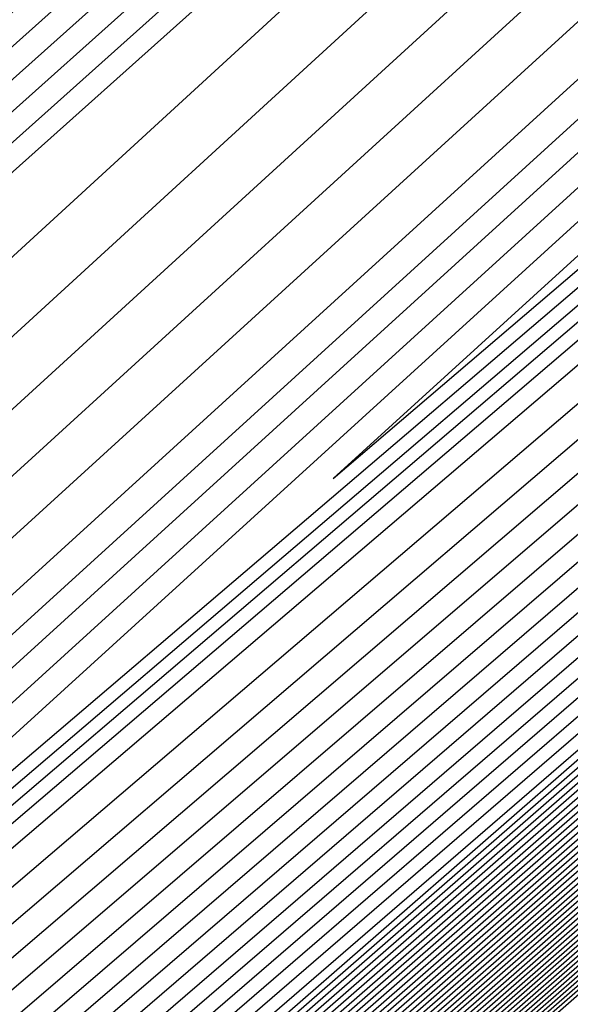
# Model space of a CAD drawing. Extents: x 3249832 to 3255657, y 13789405 to 13793316.
# Tile 986 of 1056: x 3253212.187 to 3253212.323, y 13791260.996 to 13791261.239. Entities that reach past the tile are written whole.
import ezdxf

# ---------------------------------------------------------------- set-up
doc = ezdxf.new("R2010")
doc.units = 0
doc.header["$LTSCALE"] = 100
doc.header["$MEASUREMENT"] = 0
for name, color, linetype in [('GRATIO_03231_CON', 1, 'CONTINUOUS'), ('GRATIO_0323_ICON', 1, 'CONTINUOUS'), ('TARGETS_EAST', 7, 'CONTINUOUS')]:
    doc.layers.add(name, color=color, linetype=linetype)

# ---------------------------------------------------------------- blocks, each defined once
blk = doc.blocks.new('Gratio_032316_contours')
at = {"layer": 'GRATIO_03231_CON', "color": 1, "linetype": 'Continuous', "flags": 128}
for points in [[(3253182.62612, 13791235.10996), (3253188.92672, 13791240.5777), (3253202.71581, 13791252.60797), (3253219.86218, 13791267.58281), (3253234.73522, 13791280.57579), (3253243.08105, 13791287.8662), (3253246.15297, 13791290.55621), (3253246.58103, 13791290.95372), (3253246.99477, 13791291.36594), (3253250.02153, 13791294.09741), (3253258.2881, 13791301.45198), (3253273.10975, 13791314.58156), (3253290.55557, 13791330.03014), (3253305.38313, 13791343.18978)], [(3253183.24129, 13791235.65295), (3253189.33718, 13791240.93924), (3253202.96347, 13791252.82577), (3253219.99297, 13791267.69794), (3253234.79073, 13791280.62508), (3253243.0972, 13791287.88113), (3253246.15454, 13791290.55858), (3253246.58032, 13791290.95452), (3253246.98935, 13791291.36333), (3253249.98532, 13791294.06847), (3253258.16915, 13791301.35065), (3253272.84317, 13791314.35013), (3253290.11551, 13791329.64534), (3253304.7957, 13791342.67423)], [(3253189.74764, 13791241.30078), (3253203.21113, 13791253.04357), (3253220.12376, 13791267.81308), (3253234.84625, 13791280.67437), (3253243.11336, 13791287.89607), (3253246.15611, 13791290.56094), (3253246.57961, 13791290.95531), (3253246.98393, 13791291.36072), (3253249.94912, 13791294.03953), (3253258.05019, 13791301.24931), (3253272.5766, 13791314.11871), (3253289.67544, 13791329.26055), (3253304.20827, 13791342.15868)], [(3253190.1581, 13791241.66232), (3253203.45879, 13791253.26136), (3253220.25455, 13791267.92821), (3253234.90177, 13791280.72366), (3253243.12951, 13791287.911), (3253246.15768, 13791290.5633), (3253246.57889, 13791290.95611), (3253246.97851, 13791291.35811), (3253249.91292, 13791294.01058), (3253257.93124, 13791301.14798), (3253272.31002, 13791313.88729), (3253289.23538, 13791328.87575), (3253303.62084, 13791341.64313)], [(3253190.97902, 13791242.38539), (3253203.95411, 13791253.69696), (3253220.51613, 13791268.15847), (3253235.01281, 13791280.82224), (3253243.16182, 13791287.94087), (3253246.16082, 13791290.56803), (3253246.57747, 13791290.9577), (3253246.96767, 13791291.35288), (3253249.84051, 13791293.9527), (3253257.69334, 13791300.94531), (3253271.77687, 13791313.42445), (3253288.35525, 13791328.10615), (3253302.44598, 13791340.61203)], [(3253191.38948, 13791242.74693), (3253204.20177, 13791253.91476), (3253220.64692, 13791268.27361), (3253235.06832, 13791280.87154), (3253243.17797, 13791287.9558), (3253246.1624, 13791290.57039), (3253246.57675, 13791290.9585), (3253246.96225, 13791291.35027), (3253249.80431, 13791293.92376), (3253257.57439, 13791300.84397), (3253271.51029, 13791313.19303), (3253287.91518, 13791327.72135), (3253301.85855, 13791340.09648)], [(3253191.79994, 13791243.10847), (3253204.44943, 13791254.13256), (3253220.77772, 13791268.38874), (3253235.12384, 13791280.92083), (3253243.19412, 13791287.97073), (3253246.16397, 13791290.57276), (3253246.57604, 13791290.95929), (3253246.95683, 13791291.34766), (3253249.76811, 13791293.89481), (3253257.45544, 13791300.74264), (3253271.24372, 13791312.9616), (3253287.47511, 13791327.33655), (3253301.27112, 13791339.58093)], [(3253192.2104, 13791243.47001), (3253204.69709, 13791254.35035), (3253220.90851, 13791268.50387), (3253235.17936, 13791280.97012), (3253243.21028, 13791287.98567), (3253246.16554, 13791290.57512), (3253246.57533, 13791290.96009), (3253246.95142, 13791291.34505), (3253249.73191, 13791293.86587), (3253257.33649, 13791300.6413), (3253270.97714, 13791312.73018), (3253287.03505, 13791326.95176), (3253300.68369, 13791339.06538)], [(3253193.03132, 13791244.19308), (3253205.19242, 13791254.78595), (3253221.17009, 13791268.73414), (3253235.29039, 13791281.0687), (3253243.24258, 13791288.01553), (3253246.16868, 13791290.57985), (3253246.5739, 13791290.96168), (3253246.94058, 13791291.33982), (3253249.6595, 13791293.80799), (3253257.09858, 13791300.43863), (3253270.44399, 13791312.26734), (3253286.15492, 13791326.18216), (3253299.50883, 13791338.03428)], [(3253193.44178, 13791244.55462), (3253205.44008, 13791255.00375), (3253221.30088, 13791268.84927), (3253235.34591, 13791281.11799), (3253243.25874, 13791288.03047), (3253246.17025, 13791290.58221), (3253246.57319, 13791290.96248), (3253246.93516, 13791291.33721), (3253249.6233, 13791293.77904), (3253256.97963, 13791300.3373), (3253270.17741, 13791312.03592), (3253285.71485, 13791325.79737), (3253298.92139, 13791337.51873)], [(3253193.85224, 13791244.91616), (3253205.68774, 13791255.22155), (3253221.43167, 13791268.9644), (3253235.40143, 13791281.16728), (3253243.27489, 13791288.0454), (3253246.17182, 13791290.58457), (3253246.57247, 13791290.96327), (3253246.92974, 13791291.3346), (3253249.5871, 13791293.7501), (3253256.86068, 13791300.23596), (3253269.91084, 13791311.8045), (3253285.27479, 13791325.41257), (3253298.33396, 13791337.00318)], [(3253194.2627, 13791245.2777), (3253205.9354, 13791255.43934), (3253221.56246, 13791269.07954), (3253235.45695, 13791281.21658), (3253243.29104, 13791288.06033), (3253246.17339, 13791290.58694), (3253246.57176, 13791290.96407), (3253246.92432, 13791291.33198), (3253249.55089, 13791293.72116), (3253256.74173, 13791300.13463), (3253269.64426, 13791311.57307), (3253284.83472, 13791325.02777), (3253297.74653, 13791336.48763)], [(3253195.08362, 13791246.00077), (3253206.43072, 13791255.87494), (3253221.82404, 13791269.3098), (3253235.56798, 13791281.31516), (3253243.32335, 13791288.0902), (3253246.17654, 13791290.59166), (3253246.57033, 13791290.96566), (3253246.91348, 13791291.32676), (3253249.47849, 13791293.66327), (3253256.50383, 13791299.93196), (3253269.11111, 13791311.11023), (3253283.95459, 13791324.25817), (3253296.57167, 13791335.45653)], [(3253195.49408, 13791246.36231), (3253206.67838, 13791256.09274), (3253221.95483, 13791269.42494), (3253235.6235, 13791281.36445), (3253243.3395, 13791288.10513), (3253246.17811, 13791290.59402), (3253246.56962, 13791290.96646), (3253246.90806, 13791291.32415), (3253249.44229, 13791293.63433), (3253256.38488, 13791299.83062), (3253268.84454, 13791310.87881), (3253283.51452, 13791323.87338), (3253295.98424, 13791334.94098)], [(3253195.90454, 13791246.72385), (3253206.92604, 13791256.31054), (3253222.08562, 13791269.54007), (3253235.67902, 13791281.41374), (3253243.35566, 13791288.12007), (3253246.17968, 13791290.59639), (3253246.56891, 13791290.96725), (3253246.90264, 13791291.32154), (3253249.40609, 13791293.60539), (3253256.26593, 13791299.72929), (3253268.57796, 13791310.64739), (3253283.07446, 13791323.48858), (3253295.39681, 13791334.42543)], [(3253196.31501, 13791247.08539), (3253207.1737, 13791256.52833), (3253222.21641, 13791269.6552), (3253235.73454, 13791281.46303), (3253243.37181, 13791288.135), (3253246.18125, 13791290.59875), (3253246.56819, 13791290.96805), (3253246.89722, 13791291.31892), (3253249.36988, 13791293.57645), (3253256.14697, 13791299.62795), (3253268.31138, 13791310.41597), (3253282.63439, 13791323.10378), (3253294.80938, 13791333.90988)], [(3253197.13593, 13791247.80846), (3253207.66903, 13791256.96393), (3253222.47799, 13791269.88547), (3253235.84557, 13791281.56162), (3253243.40412, 13791288.16487), (3253246.18439, 13791290.60348), (3253246.56677, 13791290.96964), (3253246.88638, 13791291.3137), (3253249.29748, 13791293.51856), (3253255.90907, 13791299.42528), (3253267.77823, 13791309.95312), (3253281.75426, 13791322.33419), (3253293.63452, 13791332.87878)], [(3253197.54639, 13791248.17), (3253207.91669, 13791257.18173), (3253222.60878, 13791270.0006), (3253235.90109, 13791281.61091), (3253243.42027, 13791288.1798), (3253246.18596, 13791290.60584), (3253246.56605, 13791290.97044), (3253246.88096, 13791291.31109), (3253249.26128, 13791293.48962), (3253255.79012, 13791299.32395), (3253267.51166, 13791309.7217), (3253281.31419, 13791321.94939), (3253293.04709, 13791332.36323), (3253299.24948, 13791337.92415)], [(3253197.95685, 13791248.53154), (3253208.16435, 13791257.39953), (3253222.73957, 13791270.11573), (3253235.95661, 13791281.6602), (3253243.43643, 13791288.19473), (3253246.18754, 13791290.6082), (3253246.56534, 13791290.97123), (3253246.87554, 13791291.30847), (3253249.22507, 13791293.46068), (3253255.67117, 13791299.22261), (3253267.24508, 13791309.49028), (3253280.87413, 13791321.56459), (3253292.45966, 13791331.84768), (3253298.58416, 13791337.33876)], [(3253198.36731, 13791248.89308), (3253208.41201, 13791257.61732), (3253222.87037, 13791270.23087), (3253236.01213, 13791281.70949), (3253243.45258, 13791288.20967), (3253246.18911, 13791290.61057), (3253246.56463, 13791290.97203), (3253246.87012, 13791291.30586), (3253249.18887, 13791293.43173), (3253255.55222, 13791299.12128), (3253266.9785, 13791309.25886), (3253280.43407, 13791321.17979), (3253291.87223, 13791331.33213), (3253297.91884, 13791336.75338)], [(3253199.18823, 13791249.61615), (3253208.90733, 13791258.05292), (3253223.13195, 13791270.46113), (3253236.12316, 13791281.80807), (3253243.48489, 13791288.23953), (3253246.19225, 13791290.61529), (3253246.5632, 13791290.97362), (3253246.85928, 13791291.30064), (3253249.11647, 13791293.37385), (3253255.31432, 13791298.91861), (3253266.44535, 13791308.79601), (3253279.55394, 13791320.4102), (3253290.69737, 13791330.30103), (3253296.5882, 13791335.58261)], [(3253199.59869, 13791249.97769), (3253209.15499, 13791258.27072), (3253223.26274, 13791270.57626), (3253236.17868, 13791281.85736), (3253243.50104, 13791288.25447), (3253246.19382, 13791290.61766), (3253246.56249, 13791290.97442), (3253246.85386, 13791291.29803), (3253249.08026, 13791293.34491), (3253255.19536, 13791298.81727), (3253266.17878, 13791308.56459), (3253279.11387, 13791320.0254), (3253290.10994, 13791329.78548), (3253295.92288, 13791334.99723)], [(3253200.00915, 13791250.33923), (3253209.40265, 13791258.48852), (3253223.39353, 13791270.6914), (3253236.2342, 13791281.90666), (3253243.51719, 13791288.2694), (3253246.19539, 13791290.62002), (3253246.56177, 13791290.97521), (3253246.84844, 13791291.29541), (3253249.04406, 13791293.31596), (3253255.07641, 13791298.71594), (3253265.9122, 13791308.33317), (3253278.6738, 13791319.6406), (3253289.52251, 13791329.26993), (3253295.25756, 13791334.41184)], [(3253200.41961, 13791250.70077), (3253209.65031, 13791258.70631), (3253223.52432, 13791270.80653), (3253236.28972, 13791281.95595), (3253243.53335, 13791288.28434), (3253246.19696, 13791290.62238), (3253246.56106, 13791290.97601), (3253246.84302, 13791291.2928), (3253249.00786, 13791293.28702), (3253254.95746, 13791298.6146), (3253265.64563, 13791308.10175), (3253278.23374, 13791319.25581), (3253288.93508, 13791328.75438), (3253294.59224, 13791333.82646)], [(3253201.24053, 13791251.42384), (3253210.14563, 13791259.14191), (3253223.7859, 13791271.0368), (3253236.40075, 13791282.05453), (3253243.56565, 13791288.3142), (3253246.20011, 13791290.62711), (3253246.55963, 13791290.9776), (3253246.83219, 13791291.28758), (3253248.93546, 13791293.22914), (3253254.71956, 13791298.41193), (3253265.11248, 13791307.63891), (3253277.35361, 13791318.48621), (3253287.76022, 13791327.72328), (3253293.2616, 13791332.65569)], [(3253201.65099, 13791251.78538), (3253210.3933, 13791259.35971), (3253223.91669, 13791271.15193), (3253236.45627, 13791282.10382), (3253243.58181, 13791288.32914), (3253246.20168, 13791290.62947), (3253246.55892, 13791290.9784), (3253246.82677, 13791291.28496), (3253248.89925, 13791293.20019), (3253254.60061, 13791298.3106), (3253264.8459, 13791307.40749), (3253276.91354, 13791318.10141), (3253287.17279, 13791327.20773)], [(3253215.27891, 13791264.12388), (3253208.32754, 13791257.89481), (3253202.31158, 13791252.48555), (3253202.06145, 13791252.14692), (3253210.64096, 13791259.57751), (3253224.04748, 13791271.26706)], [(3253216.27123, 13791264.99994), (3253209.15191, 13791258.62312), (3253202.92675, 13791253.02854), (3253202.47191, 13791252.50846), (3253210.88862, 13791259.7953), (3253224.17827, 13791271.38219)], [(3253218.25586, 13791266.75207), (3253210.80067, 13791260.07975), (3253204.15709, 13791254.11451), (3253203.29283, 13791253.23153), (3253211.38394, 13791260.2309), (3253224.43985, 13791271.61246)], [(3253219.24818, 13791267.62813), (3253211.62504, 13791260.80806), (3253204.77226, 13791254.6575), (3253203.70329, 13791253.59307), (3253211.6316, 13791260.4487), (3253224.57064, 13791271.72759)], [(3253220.24049, 13791268.50419), (3253212.44942, 13791261.53637), (3253205.38743, 13791255.20049), (3253204.11375, 13791253.95461), (3253211.87926, 13791260.6665), (3253224.70143, 13791271.84272)], [(3253221.23281, 13791269.38026), (3253213.2738, 13791262.26468), (3253206.0026, 13791255.74348), (3253204.52421, 13791254.31615), (3253212.12692, 13791260.88429), (3253224.83222, 13791271.95786)], [(3253223.21744, 13791271.13238), (3253214.92255, 13791263.72131), (3253207.23294, 13791256.82945), (3253205.34514, 13791255.03922), (3253212.62225, 13791261.31989), (3253225.0938, 13791272.18812)], [(3253215.74693, 13791264.44962), (3253207.84811, 13791257.37244), (3253205.7556, 13791255.40076), (3253212.86991, 13791261.53769), (3253225.22459, 13791272.30326)], [(3253216.57131, 13791265.17793), (3253208.46329, 13791257.91542), (3253206.16606, 13791255.7623), (3253213.11757, 13791261.75549), (3253225.35538, 13791272.41839)], [(3253217.39568, 13791265.90624), (3253209.07846, 13791258.45841), (3253206.57652, 13791256.12384), (3253213.36523, 13791261.97329), (3253225.48617, 13791272.53352)], [(3253219.04444, 13791267.36287), (3253210.3088, 13791259.54439), (3253207.39744, 13791256.84691), (3253213.86055, 13791262.40888), (3253225.74775, 13791272.76379)], [(3253219.86882, 13791268.09118), (3253210.92397, 13791260.08737), (3253207.8079, 13791257.20845), (3253214.10821, 13791262.62668), (3253225.87854, 13791272.87892)], [(3253220.69319, 13791268.81949), (3253211.53914, 13791260.63036), (3253208.21836, 13791257.56999), (3253214.35587, 13791262.84448), (3253226.00933, 13791272.99405)], [(3253221.51757, 13791269.54781), (3253212.15431, 13791261.17335), (3253208.62882, 13791257.93153), (3253214.60353, 13791263.06227), (3253226.14013, 13791273.10919)], [(3253223.16632, 13791271.00443), (3253213.38465, 13791262.25932), (3253209.44974, 13791258.6546), (3253215.09886, 13791263.49787), (3253226.40171, 13791273.33945)], [(3253223.9907, 13791271.73274), (3253213.99982, 13791262.80231), (3253209.8602, 13791259.01614), (3253215.34652, 13791263.71567), (3253226.5325, 13791273.45458)], [(3253224.81508, 13791272.46105), (3253214.61499, 13791263.3453), (3253210.27066, 13791259.37768), (3253215.59418, 13791263.93347)], [(3253215.23016, 13791263.88828), (3253210.68112, 13791259.73922), (3253215.84184, 13791264.15127)], [(3253216.16082, 13791264.70781), (3253211.3694, 13791260.34434), (3253216.29786, 13791264.55191)], [(3253216.35389, 13791264.87553), (3253211.59304, 13791260.53975), (3253216.49017, 13791264.72049)], [(3253216.54729, 13791265.04284), (3253211.81683, 13791260.73497), (3253216.68252, 13791264.889)], [(3253216.74048, 13791265.2104), (3253212.04053, 13791260.93031), (3253216.87484, 13791265.05756)]]:
    blk.add_lwpolyline(points, dxfattribs=at)
at = {"layer": 'GRATIO_0323_ICON', "color": 7, "linetype": 'Continuous', "flags": 128}
for points in [[(3253182.01095, 13791234.56698), (3253188.51626, 13791240.21616), (3253202.46814, 13791252.39017), (3253219.73139, 13791267.46768), (3253234.6797, 13791280.5265), (3253243.0649, 13791287.85127), (3253246.1514, 13791290.55385), (3253246.58175, 13791290.95293), (3253247.00019, 13791291.36856), (3253250.05773, 13791294.12635), (3253258.40705, 13791301.55332), (3253273.37632, 13791314.81298), (3253290.99564, 13791330.41494), (3253305.97056, 13791343.70533)], [(3253190.56856, 13791242.02386), (3253203.70645, 13791253.47916), (3253220.38534, 13791268.04334), (3253234.95729, 13791280.77295), (3253243.14566, 13791287.92593), (3253246.15925, 13791290.56567), (3253246.57818, 13791290.95691), (3253246.97309, 13791291.35549), (3253249.87672, 13791293.98164), (3253257.81229, 13791301.04664), (3253272.04344, 13791313.65587), (3253288.79531, 13791328.49095), (3253303.03341, 13791341.12758)], [(3253192.62086, 13791243.83154), (3253204.94475, 13791254.56815), (3253221.0393, 13791268.61901), (3253235.23488, 13791281.01941), (3253243.22643, 13791288.0006), (3253246.16711, 13791290.57748), (3253246.57461, 13791290.96089), (3253246.946, 13791291.34243), (3253249.6957, 13791293.83693), (3253257.21754, 13791300.53997), (3253270.71056, 13791312.49876), (3253286.59498, 13791326.56696), (3253300.09626, 13791338.54983)], [(3253194.67316, 13791245.63924), (3253206.18306, 13791255.65714), (3253221.69325, 13791269.19467), (3253235.51247, 13791281.26587), (3253243.3072, 13791288.07527), (3253246.17497, 13791290.5893), (3253246.57105, 13791290.96487), (3253246.9189, 13791291.32937), (3253249.51469, 13791293.69222), (3253256.62278, 13791300.03329), (3253269.37769, 13791311.34165), (3253284.39466, 13791324.64297), (3253297.1591, 13791335.97208)], [(3253196.72547, 13791247.44693), (3253207.42136, 13791256.74613), (3253222.3472, 13791269.77033), (3253235.79006, 13791281.51232), (3253243.38797, 13791288.14993), (3253246.18282, 13791290.60111), (3253246.56748, 13791290.96885), (3253246.8918, 13791291.31631), (3253249.33368, 13791293.5475), (3253256.02802, 13791299.52662), (3253268.04481, 13791310.18454), (3253282.19433, 13791322.71898), (3253294.22195, 13791333.39433)], [(3253198.77777, 13791249.25461), (3253208.65967, 13791257.83512), (3253223.00116, 13791270.346), (3253236.06765, 13791281.75878), (3253243.46873, 13791288.2246), (3253246.19068, 13791290.61293), (3253246.56391, 13791290.97283), (3253246.8647, 13791291.30325), (3253249.15267, 13791293.40279), (3253255.43327, 13791299.01994), (3253266.71193, 13791309.02744), (3253279.994, 13791320.795), (3253291.2848, 13791330.81658), (3253297.25352, 13791336.168)], [(3253200.83007, 13791251.06231), (3253209.89797, 13791258.92411), (3253223.65511, 13791270.92166), (3253236.34523, 13791282.00524), (3253243.5495, 13791288.29927), (3253246.19853, 13791290.62475), (3253246.56034, 13791290.9768), (3253246.83761, 13791291.29019), (3253248.97166, 13791293.25808), (3253254.83851, 13791298.51327), (3253265.37905, 13791307.87033), (3253277.79367, 13791318.87101), (3253288.34765, 13791328.23883), (3253293.92692, 13791333.24107)], [(3253217.26355, 13791265.876), (3253209.97629, 13791259.35143), (3253203.54192, 13791253.57153), (3253202.88237, 13791252.87), (3253211.13628, 13791260.0131), (3253224.30906, 13791271.49733)], [(3253222.22513, 13791270.25632), (3253214.09818, 13791262.993), (3253206.61777, 13791256.28646), (3253204.93468, 13791254.67769), (3253212.37458, 13791261.10209), (3253224.96301, 13791272.07299)], [(3253218.22006, 13791266.63456), (3253209.69363, 13791259.0014), (3253206.98698, 13791256.48538), (3253213.61289, 13791262.19108), (3253225.61696, 13791272.64865)], [(3253222.34195, 13791270.27612), (3253212.76948, 13791261.71633), (3253209.03928, 13791258.29307), (3253214.8512, 13791263.28007), (3253226.27092, 13791273.22432)], [(3253215.84533, 13791264.43127), (3253211.09158, 13791260.10076), (3253216.0895, 13791264.36906)], [(3253216.93367, 13791265.37797), (3253212.26423, 13791261.12565), (3253217.06717, 13791265.22611)]]:
    blk.add_lwpolyline(points, dxfattribs=at)

msp = doc.modelspace()

# ---------------------------------------------------------------- block references
at = {"layer": 'TARGETS_EAST'}
msp.add_blockref('Gratio_032316_contours', (0, 0), dxfattribs=at)

doc.saveas('drawing.dxf')
